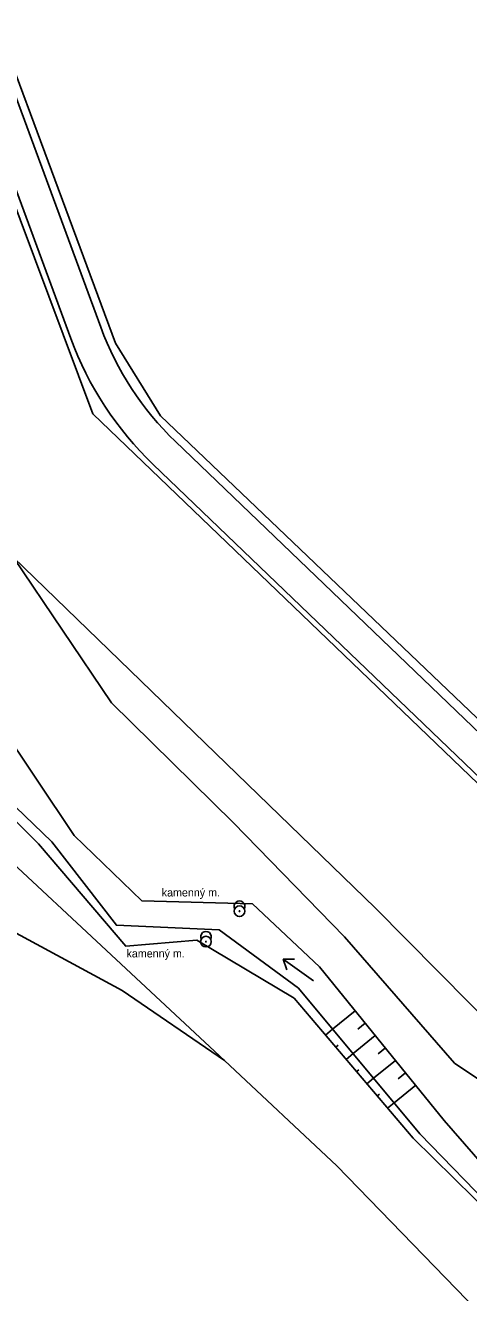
# Model space of a CAD drawing. Extents: x -574342 to -507939, y -1144044 to -1123894.
# Drawn here: x -508319.8 to -508278.2, y -1143492.8 to -1143374.1 of the extents above; entities that cross this region are included whole.
import ezdxf

# ---------------------------------------------------------------- set-up
doc = ezdxf.new("R2010")
doc.units = 0
for name, color, linetype in [('01_PARCELY_NAVRH_PC', 7, 'Continuous'), ('01_PARCELY_NAVRH_ZPF', 7, 'Continuous'), ('01_PARCELY_NAVRH_ŽP', 7, 'Continuous'), ('05_VHO_V_TOK_STAV', 7, 'Continuous'), ('16', 7, 'Continuous'), ('30', 7, 'Continuous'), ('37', 7, 'Continuous'), ('42', 7, 'Continuous'), ('43', 7, 'Continuous'), ('60', 7, 'Continuous'), ('61', 7, 'Continuous'), ('cesty', 7, 'Continuous')]:
    doc.layers.add(name, color=color, linetype=linetype)

msp = doc.modelspace()

# ---------------------------------------------------------------- linework, layer by layer
at = {"layer": '01_PARCELY_NAVRH_PC'}
msp.add_lwpolyline([(-508258.82, -1143456.75), (-508307.08, -1143410.68), (-508311.31, -1143403.9), (-508344.65, -1143314.04), (-508367.51, -1143303.79), (-508380.03, -1143289.33), (-508388.43, -1143262.01), (-508387.45, -1143257.24), (-508381.42, -1143253.61), (-508401.25, -1143255.47), (-508393.61, -1143260.11), (-508380.74, -1143302.76), (-508356.16, -1143314.16), (-508344.92, -1143326.36), (-508313.43, -1143410.52), (-508253.01, -1143468.5)], dxfattribs=at)
at = {"layer": '01_PARCELY_NAVRH_ZPF'}
for points in [[(-508263.29, -1143480.71), (-508286.97, -1143456.79), (-508322.95, -1143422.01), (-508338.96, -1143386.69), (-508345.08, -1143368.8), (-508351.18, -1143342.58), (-508355.53, -1143335.68), (-508361.58, -1143328.14), (-508368.91, -1143322.84), (-508376.72, -1143318.72), (-508388.31, -1143315.9), (-508393.87, -1143311.09), (-508396.73, -1143306.67), (-508414.23, -1143256.72), (-508401.25, -1143255.47), (-508393.61, -1143260.11), (-508380.74, -1143302.76), (-508356.16, -1143314.16), (-508344.92, -1143326.36), (-508313.43, -1143410.52), (-508253.01, -1143468.5)], [(-508215.36, -1143573.56), (-508223.59, -1143541.37), (-508232.08, -1143502.48), (-508258.85, -1143504.04), (-508267.96, -1143502.23), (-508274.3, -1143497.74), (-508290.55, -1143480.96), (-508301.08, -1143471.09), (-508332.96, -1143441.42), (-508339.29, -1143444.12), (-508349.41, -1143446.37), (-508358.61, -1143451.78), (-508355.5, -1143458.4), (-508340.54, -1143513.97), (-508328.8, -1143543.73), (-508326.83, -1143567.98)]]:
    msp.add_lwpolyline(points, dxfattribs=at)
at = {"layer": '01_PARCELY_NAVRH_ŽP'}
msp.add_lwpolyline([(-508232.08, -1143502.48), (-508231.49, -1143499.4), (-508224.57, -1143486.6), (-508217.64, -1143479.47), (-508231.72, -1143482.48), (-508255.46, -1143483.78), (-508263.29, -1143480.71), (-508286.97, -1143456.79), (-508322.95, -1143422.01), (-508328.32, -1143431.04), (-508330.46, -1143435.46), (-508335.26, -1143435.36), (-508338.77, -1143439.04), (-508332.96, -1143441.42), (-508301.08, -1143471.09), (-508290.55, -1143480.96), (-508274.3, -1143497.74), (-508267.96, -1143502.23), (-508258.85, -1143504.04)], close=True, dxfattribs=at)
at = {"layer": '05_VHO_V_TOK_STAV'}
msp.add_lwpolyline([(-508396.74, -1143399.68), (-508342.32, -1143433.24), (-508326.66, -1143441.61), (-508317.28, -1143450.6), (-508311.23, -1143458.42), (-508301.61, -1143458.84), (-508294.15, -1143464.33), (-508282.78, -1143477.96), (-508275.49, -1143485.45)], dxfattribs=at)
at = {"layer": '30'}
for centre, radius in [((-508299.69, -1143457.11), 0.5), ((-508299.69, -1143457.11), 0.0327), ((-508302.83, -1143459.96), 0.5), ((-508302.83, -1143459.96), 0.0327)]:
    msp.add_circle(centre, radius, dxfattribs=at)
for centre in [(-508299.69, -1143456.65), (-508302.83, -1143459.5)]:
    msp.add_arc(centre, 0.5, 331.7891, 208.7844, dxfattribs=at)
at = {"layer": '37'}
msp.add_lwpolyline([(-508326.66, -1143441.61), (-508317.28, -1143450.6), (-508311.23, -1143458.42), (-508301.61, -1143458.84), (-508294.15, -1143464.33), (-508282.78, -1143477.96), (-508275.49, -1143485.45)], dxfattribs=at)
msp.add_lwpolyline([(-508326.66, -1143441.61), (-508317.28, -1143450.6), (-508311.23, -1143458.42), (-508301.61, -1143458.84), (-508294.15, -1143464.33), (-508282.78, -1143477.96), (-508275.49, -1143485.45)], dxfattribs=at)
at = {"layer": '42'}
for points in [[(-508320.88, -1143423.96), (-508311.7, -1143437.57), (-508300.29, -1143448.79), (-508289.86, -1143459.52), (-508279.53, -1143471.34), (-508268.91, -1143478.45), (-508254.17, -1143483.51), (-508234.28, -1143482.96), (-508217.64, -1143479.47), (-508190.41, -1143474.75), (-508175.01, -1143473.33), (-508165.89, -1143477.44), (-508150.38, -1143488.75), (-508142.46, -1143492.64), (-508131.47, -1143494.68), (-508118.64, -1143492.98), (-508105.42, -1143486.61), (-508088.97, -1143477.69), (-508069.96, -1143471.57), (-508048.95, -1143467.47), (-508038.6, -1143471.21)], [(-508320.88, -1143423.96), (-508311.7, -1143437.57), (-508300.29, -1143448.79), (-508289.86, -1143459.52), (-508279.53, -1143471.34), (-508268.91, -1143478.45), (-508254.17, -1143483.51), (-508234.28, -1143482.96), (-508217.64, -1143479.47), (-508190.41, -1143474.75), (-508175.01, -1143473.33), (-508165.89, -1143477.44), (-508150.38, -1143488.75), (-508142.46, -1143492.64), (-508131.47, -1143494.68), (-508118.64, -1143492.98), (-508105.42, -1143486.61), (-508088.97, -1143477.69), (-508069.96, -1143471.57), (-508048.95, -1143467.47), (-508038.6, -1143471.21)], [(-508329.16, -1143443.58), (-508321.37, -1143458.75), (-508310.68, -1143464.55), (-508301.08, -1143471.09), (-508290.55, -1143480.96), (-508274.3, -1143497.74), (-508267.96, -1143502.23), (-508258.85, -1143504.04), (-508241.73, -1143502.99), (-508236.18, -1143503.3), (-508230.32, -1143508.67), (-508223.59, -1143541.37), (-508215.36, -1143573.56)], [(-508329.16, -1143443.58), (-508321.37, -1143458.75), (-508310.68, -1143464.55), (-508301.08, -1143471.09), (-508290.55, -1143480.96), (-508274.3, -1143497.74), (-508267.96, -1143502.23), (-508258.85, -1143504.04), (-508241.73, -1143502.99), (-508236.18, -1143503.3), (-508230.32, -1143508.67), (-508223.59, -1143541.37), (-508215.36, -1143573.56)]]:
    msp.add_lwpolyline(points, dxfattribs=at)
at = {"layer": '43'}
for p, q in [((-508292.76, -1143463.62), (-508295.61, -1143461.59)), ((-508295.26, -1143462.6), (-508295.61, -1143461.59)), ((-508295.61, -1143461.59), (-508294.54, -1143461.59))]:
    msp.add_line(p, q, dxfattribs=at)
at = {"layer": '60'}
for points in [[(-508322.29, -1143439.46), (-508315.18, -1143450.02), (-508308.85, -1143456.13)], [(-508322.29, -1143439.46), (-508315.18, -1143450.02), (-508308.85, -1143456.13)], [(-508275.79, -1143485.88), (-508283.41, -1143478.38), (-508294.55, -1143465.26), (-508303.7, -1143459.81), (-508310.35, -1143460.37), (-508318.52, -1143450.8), (-508326.77, -1143442.56)], [(-508275.79, -1143485.88), (-508283.41, -1143478.38), (-508294.55, -1143465.26), (-508303.7, -1143459.81), (-508310.35, -1143460.37), (-508318.52, -1143450.8), (-508326.77, -1143442.56)], [(-508308.85, -1143456.13), (-508298.48, -1143456.42), (-508292.18, -1143462.33), (-508280.49, -1143476.72), (-508274.17, -1143484.01)], [(-508308.85, -1143456.13), (-508298.48, -1143456.42), (-508292.18, -1143462.33), (-508280.49, -1143476.72), (-508274.17, -1143484.01)]]:
    msp.add_lwpolyline(points, dxfattribs=at)
at = {"layer": '61'}
for p, q in [((-508288.85, -1143466.43), (-508290.97, -1143468.15)), ((-508288.85, -1143466.43), (-508290.97, -1143468.15)), ((-508287.9, -1143467.59), (-508288.6, -1143468.16)), ((-508287.9, -1143467.59), (-508288.6, -1143468.16)), ((-508291.62, -1143468.71), (-508290.97, -1143468.15)), ((-508291.62, -1143468.71), (-508290.97, -1143468.15)), ((-508286.96, -1143468.76), (-508289.04, -1143470.45)), ((-508286.96, -1143468.76), (-508289.04, -1143470.45)), ((-508290.65, -1143469.85), (-508290.44, -1143469.67)), ((-508290.65, -1143469.85), (-508290.44, -1143469.67)), ((-508286.01, -1143469.92), (-508286.7, -1143470.48)), ((-508286.01, -1143469.92), (-508286.7, -1143470.48)), ((-508289.68, -1143470.99), (-508289.04, -1143470.45)), ((-508289.68, -1143470.99), (-508289.04, -1143470.45)), ((-508285.07, -1143471.09), (-508287.12, -1143472.76)), ((-508285.07, -1143471.09), (-508287.12, -1143472.76)), ((-508288.71, -1143472.14), (-508288.5, -1143471.96)), ((-508288.71, -1143472.14), (-508288.5, -1143471.96)), ((-508284.12, -1143472.25), (-508284.8, -1143472.8)), ((-508284.12, -1143472.25), (-508284.8, -1143472.8)), ((-508287.74, -1143473.28), (-508287.12, -1143472.76)), ((-508287.74, -1143473.28), (-508287.12, -1143472.76)), ((-508283.17, -1143473.42), (-508285.2, -1143475.06)), ((-508283.17, -1143473.42), (-508285.2, -1143475.06)), ((-508286.77, -1143474.42), (-508286.57, -1143474.25)), ((-508286.77, -1143474.42), (-508286.57, -1143474.25)), ((-508285.8, -1143475.57), (-508285.2, -1143475.06)), ((-508285.8, -1143475.57), (-508285.2, -1143475.06))]:
    msp.add_line(p, q, dxfattribs=at)
at = {"layer": 'cesty'}
for p, q in [((-508312.7, -1143402.4), (-508340.48, -1143327.13)), ((-508315.51, -1143403.44), (-508343.29, -1143328.16)), ((-508261.79, -1143455.22), (-508305.69, -1143413.09)), ((-508263.87, -1143457.39), (-508307.77, -1143415.26))]:
    msp.add_line(p, q, dxfattribs=at)
for radius in [28.5, 31.5]:
    msp.add_arc((-508285.96, -1143392.53), radius, 200.2561, 226.1806, dxfattribs=at)

# ---------------------------------------------------------------- texts
at = {"layer": '16'}
for p in [(-508306.98, -1143455.73), (-508310.28, -1143461.44)]:
    msp.add_text('kamenný m.', height=0.75, dxfattribs=at).set_placement(p)

doc.saveas('drawing.dxf')
